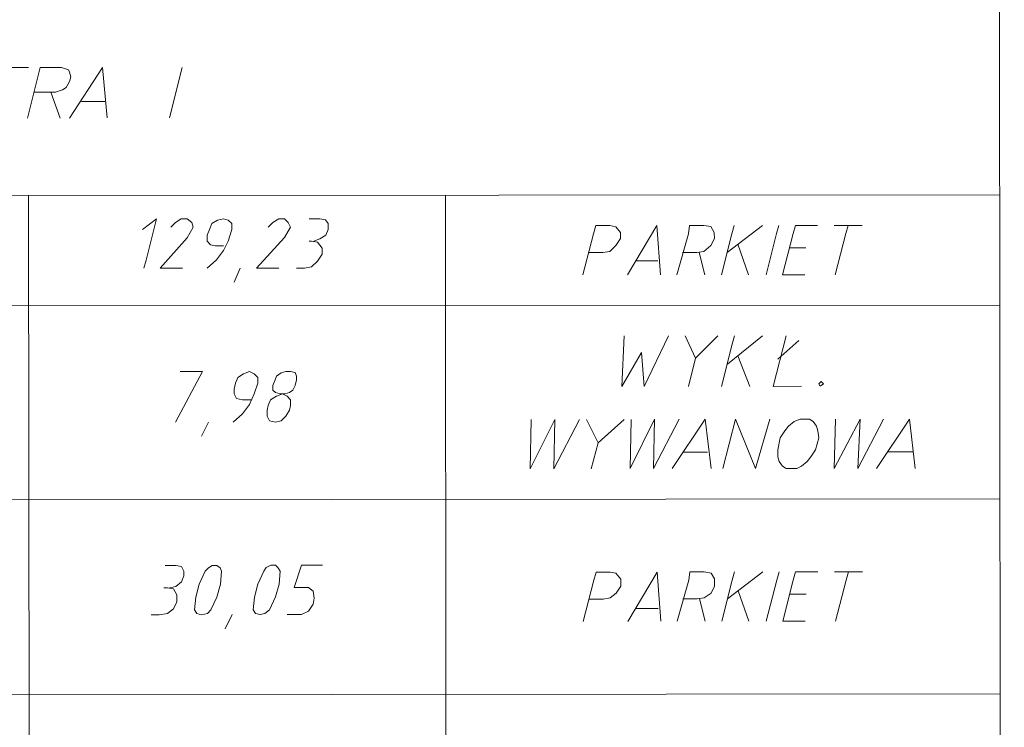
# Model space of a CAD drawing. Header units: inches. Extents: x -5850 to 5646, y 8947 to 13007.
# Tile 543 of 548: x 460 to 814, y 12435 to 12690. Entities that reach past the tile are written whole.
import ezdxf

# ---------------------------------------------------------------- set-up
doc = ezdxf.new("R2010")
doc.units = ezdxf.units.IN
doc.header["$MEASUREMENT"] = 0
doc.layers.add('at_Entity', color=7, linetype='Continuous')

msp = doc.modelspace()

# ---------------------------------------------------------------- linework, layer by layer
at = {"layer": 'at_Entity', "color": 7, "lineweight": 20}
for p, q in [((812.36, 12846.85), (814.25, 10731.05)), ((113.91, 12626.15), (812.55, 12626.78)), ((463.23, 12626.46), (464.92, 10730.74)), ((613.18, 12626.6), (614.88, 10730.87)), ((504.22, 12614.25), (509.28, 12618.06)), ((509.28, 12618.06), (505.49, 12603.27)), ((518.15, 12618.06), (516.04, 12616.8)), ((520.26, 12618.07), (518.15, 12618.06)), ((521.95, 12616.8), (520.26, 12618.07)), ((531.25, 12617.66), (529.13, 12616.38)), ((533.35, 12618.08), (531.25, 12617.66)), ((535.04, 12617.66), (533.35, 12618.08)), ((536.32, 12616.39), (535.04, 12617.66)), ((553.21, 12618.1), (551.1, 12616.83)), ((555.32, 12618.1), (553.21, 12618.1)), ((556.59, 12616.83), (555.32, 12618.1)), ((567.99, 12618.11), (564.19, 12618.11)), ((570.1, 12617.69), (567.99, 12618.11)), ((570.95, 12616.42), (570.1, 12617.69)), ((516.04, 12616.8), (514.35, 12615.11)), ((520.27, 12611.31), (522.38, 12615.11)), ((522.38, 12615.11), (521.95, 12616.8)), ((528.29, 12614.28), (527.45, 12612.16)), ((529.13, 12616.38), (528.29, 12614.28)), ((535.05, 12610.05), (536.32, 12614.28)), ((536.32, 12614.28), (536.32, 12616.39)), ((551.1, 12616.83), (549.41, 12615.14)), ((555.33, 12611.34), (557.44, 12615.14)), ((557.44, 12615.14), (556.59, 12616.83)), ((570.11, 12612.2), (570.95, 12614.31)), ((570.95, 12614.31), (570.95, 12616.42)), ((666.42, 12612.71), (667.26, 12615.67)), ((667.26, 12615.67), (672.33, 12615.67)), ((674.44, 12615.25), (672.33, 12615.67)), ((676.13, 12613.14), (674.44, 12615.25)), ((689.22, 12615.69), (678.68, 12597.93)), ((690.5, 12597.94), (689.22, 12615.69)), ((700.63, 12612.74), (701.05, 12615.7)), ((701.05, 12615.7), (706.12, 12615.7)), ((708.65, 12615.28), (706.12, 12615.7)), ((709.92, 12613.17), (708.65, 12615.28)), ((727.24, 12615.72), (714.58, 12605.99)), ((716.26, 12612.75), (717.1, 12615.71)), ((732.31, 12612.77), (733.15, 12615.72)), ((738.23, 12612.77), (739.07, 12615.73)), ((739.07, 12615.73), (747.09, 12615.74)), ((753.01, 12615.74), (763.14, 12615.75)), ((757.23, 12612.79), (758.08, 12615.75)), ((510.56, 12600.32), (520.27, 12611.31)), ((527.45, 12612.16), (527.45, 12610.05)), ((545.2, 12600.35), (555.33, 12611.34)), ((565.89, 12610.08), (568, 12610.93)), ((568, 12610.93), (570.11, 12612.2)), ((662.63, 12597.92), (666.42, 12612.71)), ((674.45, 12608.49), (676.13, 12611.02)), ((676.13, 12611.02), (676.13, 12613.14)), ((696.42, 12597.95), (700.63, 12612.74)), ((708.66, 12608.52), (709.93, 12611.05)), ((709.93, 12611.05), (709.92, 12613.17)), ((712.47, 12597.96), (716.26, 12612.75)), ((728.52, 12597.98), (732.31, 12612.77)), ((734.44, 12597.98), (738.23, 12612.77)), ((753.45, 12598), (757.23, 12612.79)), ((527.45, 12610.05), (528.72, 12608.78)), ((528.72, 12608.78), (530.41, 12608.36)), ((530.41, 12608.36), (533.36, 12608.36)), ((530.84, 12603.29), (533.36, 12606.67)), ((533.36, 12606.67), (535.05, 12610.05)), ((565.04, 12610.08), (564.2, 12610.08)), ((567.16, 12609.67), (565.04, 12610.08)), ((568.85, 12607.55), (567.16, 12609.67)), ((568.85, 12605.44), (568.85, 12607.55)), ((672.33, 12606.37), (674.45, 12608.49)), ((706.13, 12606.4), (708.66, 12608.52)), ((718.37, 12608.95), (722.18, 12597.97)), ((736.96, 12607.7), (742.88, 12607.71)), ((505.49, 12603.27), (504.65, 12600.31)), ((527.46, 12600.33), (530.84, 12603.29)), ((567.16, 12602.9), (568.85, 12605.44)), ((669.8, 12605.95), (664.73, 12605.94)), ((669.8, 12605.95), (672.33, 12606.37)), ((703.59, 12605.98), (698.52, 12605.97)), ((703.59, 12605.98), (706.13, 12606.4)), ((704.44, 12605.98), (706.56, 12597.96)), ((518.59, 12600.33), (510.56, 12600.32)), ((537.18, 12595.27), (539.29, 12600.34)), ((553.22, 12600.36), (545.2, 12600.35)), ((559.56, 12600.36), (562.52, 12600.37)), ((562.52, 12600.37), (565.05, 12600.79)), ((565.05, 12600.79), (567.16, 12602.9)), ((681.63, 12603), (689.66, 12603.01)), ((742.46, 12597.99), (734.44, 12597.98)), ((113.94, 12586.45), (812.59, 12587.07)), ((677.43, 12575.97), (676.61, 12557.8)), ((684.63, 12557.81), (693.49, 12575.99)), ((703.21, 12567.96), (699.4, 12575.99)), ((711.22, 12576), (703.21, 12567.96)), ((727.27, 12576.02), (714.61, 12565.87)), ((716.3, 12573.04), (717.14, 12576.01)), ((735.72, 12576.02), (731.09, 12557.85)), ((712.51, 12557.83), (716.3, 12573.04)), ((732.77, 12567.57), (740.37, 12574.34)), ((676.61, 12557.8), (683.77, 12570.06)), ((683.77, 12570.06), (684.63, 12557.81)), ((700.68, 12557.82), (703.21, 12567.96)), ((718.41, 12568.82), (722.64, 12557.84)), ((516.1, 12544.99), (525.8, 12563.16)), ((525.8, 12563.16), (517.78, 12563.15)), ((538.47, 12561.06), (537.63, 12558.95)), ((540.59, 12562.33), (538.47, 12561.06)), ((542.7, 12563.18), (540.59, 12562.33)), ((544.39, 12562.33), (542.7, 12563.18)), ((545.66, 12561.07), (544.39, 12562.33)), ((545.66, 12558.96), (545.66, 12561.07)), ((552.41, 12561.49), (551.99, 12560.23)), ((554.1, 12562.76), (552.41, 12561.49)), ((555.79, 12563.19), (554.1, 12562.76)), ((557.48, 12563.19), (555.79, 12563.19)), ((559.17, 12562.77), (557.48, 12563.19)), ((559.6, 12561.5), (559.17, 12562.77)), ((559.6, 12560.23), (559.6, 12561.5)), ((537.63, 12558.95), (537.21, 12556.84)), ((544.4, 12555.15), (545.66, 12558.96)), ((551.99, 12560.23), (551.15, 12558.11)), ((551.15, 12558.11), (551.15, 12556.42)), ((558.33, 12556.43), (559.18, 12558.12)), ((559.18, 12558.12), (559.6, 12560.23)), ((731.09, 12557.85), (741.23, 12557.86)), ((748.41, 12559.56), (747.56, 12558.71)), ((747.56, 12558.71), (747.99, 12557.87)), ((747.99, 12557.87), (749.25, 12558.71)), ((749.25, 12558.71), (748.41, 12559.56)), ((537.21, 12556.84), (537.21, 12555.15)), ((537.21, 12555.15), (538.06, 12553.46)), ((538.06, 12553.46), (540.17, 12553.04)), ((542.71, 12551.35), (544.4, 12555.15)), ((552.42, 12554.31), (550.31, 12553.04)), ((551.15, 12556.42), (552, 12555.58)), ((552, 12555.58), (553.69, 12555.16)), ((554.53, 12555.16), (552.42, 12554.31)), ((553.69, 12555.16), (555.38, 12555.16)), ((556.22, 12554.32), (554.53, 12555.16)), ((555.38, 12555.16), (557.07, 12555.59)), ((557.49, 12553.05), (556.22, 12554.32)), ((557.07, 12555.59), (558.33, 12556.43)), ((540.17, 12553.04), (543.13, 12553.04)), ((540.18, 12547.97), (542.71, 12551.35)), ((549.47, 12550.94), (549.05, 12549.24)), ((550.31, 12553.04), (549.47, 12550.94)), ((557.07, 12549.25), (557.49, 12550.94)), ((557.49, 12550.94), (557.49, 12553.05)), ((536.8, 12545.01), (540.18, 12547.97)), ((549.05, 12549.24), (549.05, 12547.13)), ((549.05, 12547.13), (549.89, 12545.44)), ((554.12, 12545.45), (555.81, 12547.14)), ((555.81, 12547.14), (557.07, 12549.25)), ((525.4, 12539.93), (527.93, 12545)), ((549.89, 12545.44), (552.01, 12545.02)), ((552.01, 12545.02), (554.12, 12545.45)), ((643.68, 12528.21), (652.54, 12545.96)), ((644.09, 12545.95), (643.68, 12528.21)), ((652.13, 12528.21), (661.41, 12545.97)), ((652.54, 12545.96), (652.13, 12528.21)), ((663.94, 12545.97), (668.17, 12537.52)), ((677.46, 12545.98), (668.17, 12537.52)), ((679.59, 12528.24), (688.44, 12545.99)), ((679.99, 12545.98), (679.59, 12528.24)), ((688.04, 12528.25), (697.31, 12546)), ((688.44, 12545.99), (688.04, 12528.25)), ((694.79, 12528.25), (706.61, 12546.01)), ((706.61, 12546.01), (708.73, 12528.26)), ((712.96, 12528.27), (717.59, 12546.02)), ((717.59, 12546.02), (724.78, 12528.28)), ((724.78, 12528.28), (729.84, 12546.03)), ((736.6, 12543.5), (735.33, 12541.81)), ((738.7, 12545.19), (736.6, 12543.5)), ((740.82, 12546.04), (738.7, 12545.19)), ((744.2, 12546.04), (740.82, 12546.04)), ((745.46, 12545.19), (744.2, 12546.04)), ((746.74, 12543.51), (745.46, 12545.19)), ((747.16, 12541.82), (746.74, 12543.51)), ((753.08, 12528.3), (762.36, 12546.06)), ((753.49, 12546.05), (753.08, 12528.3)), ((762.36, 12546.06), (761.53, 12528.31)), ((761.53, 12528.31), (770.81, 12546.06)), ((768.29, 12528.32), (780.1, 12546.07)), ((780.1, 12546.07), (782.23, 12528.33)), ((733.64, 12539.27), (732.8, 12535.04)), ((735.33, 12541.81), (733.64, 12539.27)), ((746.32, 12535.06), (747.58, 12539.28)), ((747.58, 12539.28), (747.16, 12541.82)), ((668.17, 12537.52), (665.65, 12528.23)), ((699.01, 12534.17), (707.46, 12534.18)), ((732.8, 12535.04), (732.8, 12532.51)), ((732.8, 12532.51), (733.23, 12530.82)), ((743.37, 12530.83), (744.63, 12532.52)), ((744.63, 12532.52), (746.32, 12535.06)), ((772.51, 12534.24), (781.38, 12534.25)), ((733.23, 12530.82), (734.5, 12529.14)), ((734.5, 12529.14), (735.76, 12528.29)), ((739.57, 12528.29), (741.26, 12529.14)), ((741.26, 12529.14), (743.37, 12530.83)), ((735.76, 12528.29), (739.57, 12528.29)), ((114, 12516.75), (812.65, 12517.38)), ((516.15, 12493.46), (512.35, 12493.45)), ((518.26, 12493.04), (516.15, 12493.46)), ((529.24, 12493.47), (527.97, 12492.62)), ((530.93, 12493.47), (529.24, 12493.47)), ((532.2, 12492.62), (530.93, 12493.47)), ((550.36, 12493.49), (548.67, 12492.64)), ((552.05, 12493.49), (550.36, 12493.49)), ((552.89, 12492.64), (552.05, 12493.49)), ((558.82, 12485.47), (561.35, 12493.5)), ((561.35, 12493.5), (568.95, 12493.5)), ((519.11, 12491.35), (518.26, 12493.04)), ((519.11, 12489.66), (519.11, 12491.35)), ((526.71, 12491.35), (524.6, 12486.71)), ((527.97, 12492.62), (526.71, 12491.35)), ((532.63, 12491.36), (532.2, 12492.62)), ((532.21, 12486.71), (532.63, 12491.36)), ((547.83, 12491.37), (545.72, 12486.73)), ((548.67, 12492.64), (547.83, 12491.37)), ((553.74, 12491.38), (552.89, 12492.64)), ((553.32, 12486.73), (553.74, 12491.38)), ((666.53, 12488.1), (667.37, 12491.06)), ((667.37, 12491.06), (672.44, 12491.06)), ((674.55, 12490.64), (672.44, 12491.06)), ((676.24, 12488.53), (674.55, 12490.64)), ((689.33, 12491.07), (678.79, 12473.33)), ((690.62, 12473.34), (689.33, 12491.07)), ((700.74, 12488.13), (701.16, 12491.09)), ((701.16, 12491.09), (706.23, 12491.09)), ((708.76, 12490.67), (706.23, 12491.09)), ((710.04, 12488.56), (708.76, 12490.67)), ((727.35, 12491.11), (714.69, 12481.38)), ((716.37, 12488.14), (717.21, 12491.1)), ((732.42, 12488.16), (733.27, 12491.11)), ((738.34, 12488.16), (739.18, 12491.12)), ((739.18, 12491.12), (747.2, 12491.13)), ((753.12, 12491.13), (763.26, 12491.14)), ((757.34, 12488.18), (758.19, 12491.14)), ((516.16, 12485.85), (518.26, 12487.55)), ((518.26, 12487.55), (519.11, 12489.66)), ((524.6, 12486.71), (523.34, 12482.06)), ((530.94, 12482.07), (532.21, 12486.71)), ((545.72, 12486.73), (544.46, 12482.08)), ((552.06, 12482.09), (553.32, 12486.73)), ((662.74, 12473.31), (666.53, 12488.1)), ((676.25, 12485.99), (676.24, 12488.53)), ((696.53, 12473.34), (700.74, 12488.13)), ((710.04, 12486.02), (710.04, 12488.56)), ((712.58, 12473.36), (716.37, 12488.14)), ((728.63, 12473.37), (732.42, 12488.16)), ((734.55, 12473.38), (738.34, 12488.16)), ((753.56, 12473.39), (757.34, 12488.18)), ((513.2, 12485.43), (511.93, 12485.43)), ((515.31, 12485.01), (513.2, 12485.43)), ((514.04, 12485.43), (516.16, 12485.85)), ((516.58, 12482.9), (515.31, 12485.01)), ((516.58, 12480.36), (516.58, 12482.9)), ((563.89, 12485.48), (558.82, 12485.47)), ((565.58, 12484.21), (563.89, 12485.48)), ((566, 12481.67), (565.58, 12484.21)), ((672.45, 12481.77), (674.56, 12483.46)), ((674.56, 12483.46), (676.25, 12485.99)), ((706.24, 12481.8), (708.77, 12483.49)), ((708.77, 12483.49), (710.04, 12486.02)), ((718.48, 12484.34), (722.3, 12473.37)), ((737.08, 12483.09), (742.99, 12483.1)), ((515.32, 12477.83), (516.58, 12480.36)), ((523.34, 12482.06), (522.92, 12477.41)), ((528.83, 12477.42), (530.94, 12482.07)), ((544.46, 12482.08), (544.04, 12477.43)), ((549.95, 12477.44), (552.06, 12482.09)), ((563.89, 12477.03), (565.58, 12479.56)), ((565.58, 12479.56), (566, 12481.67)), ((669.91, 12481.34), (664.85, 12481.34)), ((669.91, 12481.34), (672.45, 12481.77)), ((703.7, 12481.37), (698.63, 12481.37)), ((703.7, 12481.37), (706.24, 12481.8)), ((704.55, 12481.37), (706.67, 12473.35)), ((507.29, 12475.71), (510.25, 12475.71)), ((510.25, 12475.71), (513.21, 12476.13)), ((513.21, 12476.13), (515.32, 12477.83)), ((522.92, 12477.41), (523.77, 12476.14)), ((523.77, 12476.14), (525.46, 12475.72)), ((525.46, 12475.72), (527.57, 12476.15)), ((527.57, 12476.15), (528.83, 12477.42)), ((533.91, 12470.66), (536.44, 12475.73)), ((544.04, 12477.43), (544.88, 12476.16)), ((544.88, 12476.16), (546.58, 12475.74)), ((546.58, 12475.74), (548.26, 12476.17)), ((548.26, 12476.17), (549.95, 12477.44)), ((556.29, 12475.75), (561.36, 12475.75)), ((561.36, 12475.75), (563.89, 12477.03)), ((681.75, 12477.97), (689.77, 12477.98)), ((742.57, 12473.38), (734.55, 12473.38)), ((114.07, 12446.64), (812.71, 12447.26))]:
    msp.add_line(p, q, dxfattribs=at)
at = {"layer": 'at_Entity', "color": 6, "lineweight": 20}
for p, q in [((451.36, 12672.5), (463.19, 12672.51)), ((462.78, 12654.34), (467.41, 12672.51)), ((467.41, 12672.51), (475.02, 12672.52)), ((475.02, 12672.52), (477.55, 12671.67)), ((477.55, 12671.67), (477.97, 12670.83)), ((477.97, 12670.83), (478.4, 12669.14)), ((477.99, 12654.35), (489.8, 12672.53)), ((489.8, 12672.53), (491.5, 12654.37)), ((518.52, 12672.56), (513.89, 12654.39)), ((477.98, 12667.45), (476.71, 12665.34)), ((478.4, 12669.14), (477.98, 12667.45)), ((472.91, 12663.64), (465.31, 12663.64)), ((471.22, 12663.64), (474.61, 12654.35)), ((475.45, 12664.49), (472.91, 12663.64)), ((476.71, 12665.34), (475.45, 12664.49)), ((482.21, 12660.27), (490.66, 12660.28))]:
    msp.add_line(p, q, dxfattribs=at)

doc.saveas('drawing.dxf')
